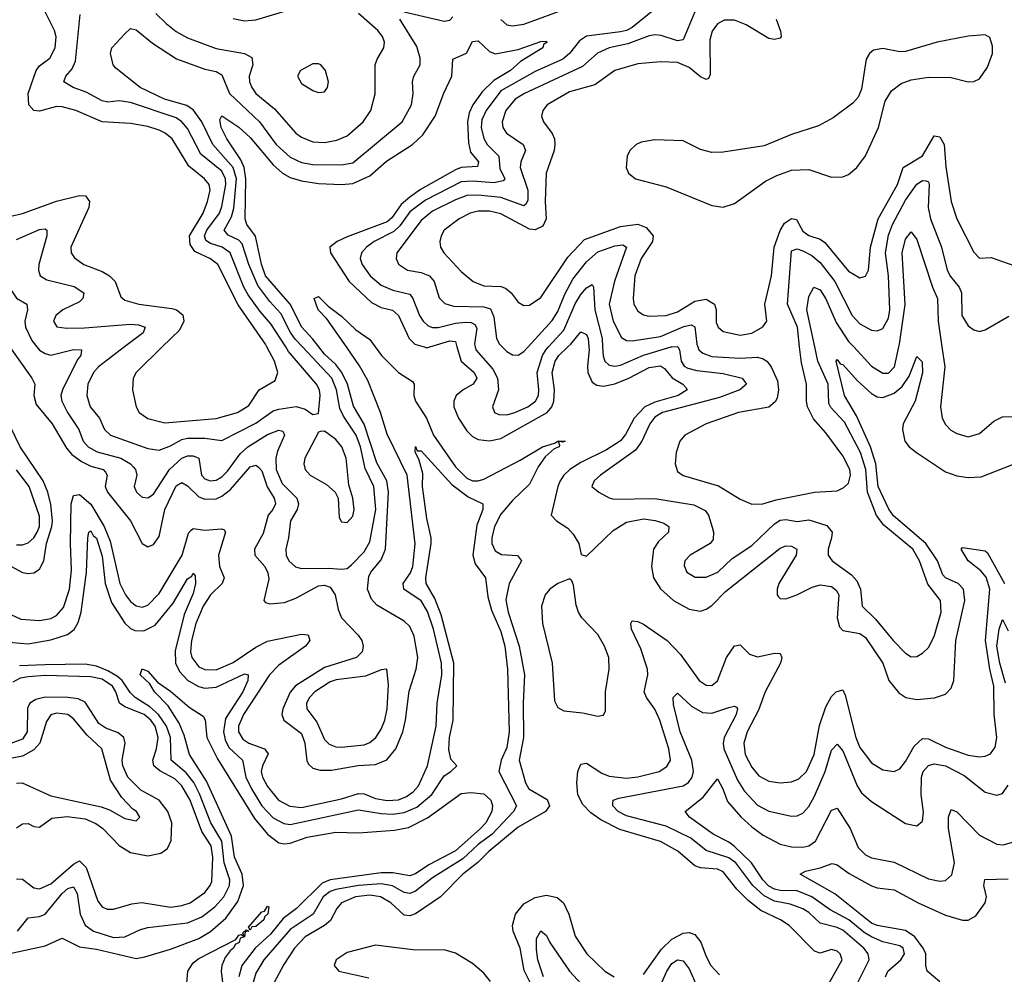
# Model space of a CAD drawing. Header units: inches. Extents: x 1694797 to 1849917, y 907313 to 1017959.
# Tile 421 of 656: x 1733901 to 1737357, y 1007799 to 1011148. Entities that reach past the tile are written whole.
import ezdxf

# ---------------------------------------------------------------- set-up
doc = ezdxf.new("R2010")
doc.units = ezdxf.units.IN
doc.header["$MEASUREMENT"] = 0
doc.layers.add('B7030', color=7, linetype='Continuous')
doc.layers.add('B7031', color=7, linetype='Continuous')

msp = doc.modelspace()

# ---------------------------------------------------------------- linework, layer by layer
at = {"layer": 'B7030', "color": 5}
for points, elevation in [([(1733870, 1009994.7), (1733942.9, 1009890), (1733953.5, 1009870), (1733950.6, 1009830), (1733958.4, 1009798.4), (1734015.1, 1009730), (1734064.4, 1009644.4), (1734083.1, 1009623.1), (1734117.6, 1009597.6), (1734150, 1009581.9), (1734193.4, 1009570), (1734201.3, 1009561.3), (1734207.5, 1009550), (1734201.1, 1009510), (1734209.1, 1009490), (1734290.1, 1009390), (1734330, 1009310.2), (1734350, 1009298.4), (1734370, 1009306.5), (1734390, 1009334.9), (1734409.9, 1009430), (1734450, 1009512.6), (1734470, 1009524.2), (1734490, 1009512.7), (1734530, 1009474.3), (1734550, 1009465.5), (1734590, 1009467.6), (1734610, 1009476.6), (1734640.3, 1009499.7), (1734710, 1009579.2), (1734730, 1009585.3), (1734738.8, 1009578.8), (1734750, 1009565), (1734768.7, 1009508.7), (1734793.3, 1009470), (1734798.2, 1009450), (1734789.3, 1009430), (1734772.3, 1009410), (1734754.8, 1009345.2), (1734725.3, 1009290), (1734726.3, 1009270), (1734760.8, 1009230), (1734772.1, 1009207.9), (1734774.8, 1009185.2), (1734757.6, 1009110), (1734763.4, 1009103.4), (1734778.4, 1009098.4), (1734830, 1009102.8), (1734870, 1009118.8), (1734950, 1009161.9), (1734970, 1009164.2), (1734990, 1009156.7), (1735007.9, 1009130), (1735018.8, 1009078.8), (1735030.5, 1009050), (1735088.8, 1008988.8), (1735101.2, 1008970), (1735106.3, 1008950), (1735102.3, 1008930), (1735083, 1008910), (1734970, 1008874.9), (1734868.8, 1008811.2), (1734850, 1008788.3), (1734824.1, 1008730), (1734821.1, 1008710), (1734828.1, 1008690), (1734890, 1008643.8), (1734901.4, 1008610), (1734908, 1008548), (1734915, 1008535), (1734930, 1008522.3), (1734955.1, 1008515.1), (1734994.9, 1008514.9), (1735088.9, 1008531.1), (1735150, 1008534.6), (1735189, 1008551), (1735220.5, 1008590), (1735244.9, 1008650), (1735254.8, 1008690), (1735267.5, 1008792.5), (1735292.4, 1008870), (1735297.8, 1008910), (1735285, 1008985), (1735270, 1009019.4), (1735250, 1009037.7), (1735153.7, 1009093.7), (1735135.2, 1009115.2), (1735122, 1009150), (1735125.7, 1009194.3), (1735133.2, 1009210), (1735170, 1009253.5), (1735184.8, 1009290), (1735195.2, 1009490), (1735189.8, 1009529.8), (1735153.9, 1009593.9), (1735110, 1009729.4), (1735071.8, 1009791.8), (1735051.5, 1009870), (1735031.3, 1009910), (1735010, 1009938.2), (1734970, 1009974.6), (1734950.8, 1010000)], 920), ([(1733870, 1009060.7), (1733904.6, 1009044.6), (1733970, 1009040.1), (1734010, 1009047.7), (1734030, 1009057.4), (1734054, 1009086), (1734075.9, 1009150), (1734082.9, 1009217.1), (1734079.2, 1009310), (1734081.7, 1009450), (1734090, 1009478.8), (1734110, 1009482.7), (1734150, 1009448), (1734197, 1009370), (1734218.3, 1009318.3), (1734252.1, 1009170), (1734271.7, 1009130), (1734290, 1009106.5), (1734310, 1009091.6), (1734330, 1009087.2), (1734350, 1009094.5), (1734390, 1009134.4), (1734471.3, 1009270), (1734493.7, 1009346.3), (1734502.4, 1009357.6), (1734510, 1009362.7), (1734550, 1009357.1), (1734610, 1009361.8), (1734618.1, 1009358.1), (1734623.2, 1009350), (1734598, 1009270), (1734602.4, 1009230), (1734618.3, 1009190), (1734611.2, 1009170), (1734570.2, 1009129.8), (1734544.8, 1009090), (1734518.7, 1009030), (1734504, 1008970), (1734500.6, 1008930), (1734504.9, 1008910), (1734530, 1008877.2), (1734550, 1008867.8), (1734590, 1008867.2), (1734650, 1008893.4), (1734730, 1008947), (1734770, 1008967.9), (1734890, 1008992.8), (1734913.4, 1008990), (1734919.5, 1008970), (1734903.5, 1008950), (1734810, 1008884), (1734777.8, 1008850), (1734686.3, 1008710), (1734668.4, 1008670), (1734669.1, 1008649.1), (1734683.8, 1008623.8), (1734704.8, 1008610), (1734759.8, 1008590), (1734772.7, 1008572.7), (1734752.5, 1008530), (1734748.5, 1008510), (1734753, 1008490), (1734770, 1008457.7), (1734808.8, 1008410), (1734848.8, 1008388.8), (1734890, 1008384.6), (1735030, 1008413.9), (1735090, 1008433.3), (1735110, 1008432.4), (1735150, 1008415.5), (1735190, 1008408), (1735230, 1008411.1), (1735257.9, 1008422.2), (1735281.2, 1008438.8), (1735300, 1008460), (1735331.7, 1008530), (1735362.9, 1008670), (1735365.9, 1008750), (1735382, 1008850), (1735381, 1008890), (1735353.5, 1009010), (1735332.3, 1009072.3), (1735309.4, 1009109.4), (1735249.5, 1009150), (1735246.2, 1009170), (1735272, 1009208), (1735280.4, 1009230), (1735288.9, 1009308.9), (1735260.8, 1009550), (1735190, 1009694.6), (1735166.9, 1009770), (1735122.8, 1009882.8), (1735093.9, 1009933.9), (1735047.9, 1010000)], 880), ([(1733961, 1010000), (1733970, 1009988.6), (1733990, 1009976.6), (1734010, 1009971.8), (1734090, 1009991.2), (1734118, 1009990), (1734114.7, 1009970), (1734103.8, 1009956.2), (1734050.5, 1009850), (1734045.3, 1009830), (1734048.3, 1009810), (1734068.5, 1009770), (1734108.5, 1009710), (1734123, 1009670), (1734140.9, 1009650), (1734172.1, 1009632.1), (1734255.3, 1009610), (1734290, 1009590), (1734299.4, 1009579.4), (1734307, 1009570), (1734311.3, 1009550), (1734303, 1009510), (1734310.2, 1009490), (1734330, 1009473.2), (1734350, 1009471), (1734370, 1009483.5), (1734426.2, 1009570), (1734470, 1009610.1), (1734490, 1009618.3), (1734510, 1009618.5), (1734529.3, 1009610), (1734539.3, 1009550), (1734550, 1009537.9), (1734568.8, 1009530), (1734590, 1009532.2), (1734610, 1009544.2), (1734630, 1009564.1), (1734674.6, 1009625.4), (1734701.9, 1009650), (1734770, 1009692.8), (1734810, 1009708.6), (1734824.7, 1009704.7), (1734830.1, 1009690), (1734805.5, 1009634.5), (1734799.8, 1009610), (1734801, 1009570), (1734821.4, 1009521.4), (1734873, 1009470), (1734879.6, 1009450), (1734874.5, 1009430), (1734851.2, 1009390), (1734844.7, 1009330), (1734834.8, 1009290), (1734835.9, 1009270), (1734845, 1009250), (1734868.6, 1009228.7), (1734890, 1009222.6), (1734984.1, 1009224.1), (1735030, 1009220.1), (1735050, 1009223.2), (1735064.8, 1009235.2), (1735110, 1009280.7), (1735130, 1009316.1), (1735150.2, 1009430), (1735143.4, 1009510), (1735113.1, 1009573.1), (1735096.3, 1009650), (1735082.2, 1009690), (1735037.1, 1009757.1), (1735023.9, 1009783.9), (1735012.1, 1009850), (1734995.9, 1009890), (1734893.4, 1010000)], 940), ([(1734268.2, 1010000), (1734176.8, 1009930), (1734159.6, 1009910), (1734139.9, 1009870), (1734136.1, 1009830), (1734148.1, 1009790), (1734180.9, 1009750), (1734198.7, 1009710), (1734219.7, 1009690), (1734350, 1009643.4), (1734390, 1009638), (1734430, 1009653.1), (1734470, 1009675.8), (1734490, 1009679.6), (1734550, 1009680.5), (1734610, 1009671.8), (1734730, 1009732.4), (1734790, 1009775.7), (1734810, 1009781.9), (1734871.2, 1009791.2), (1734902.2, 1009782.2), (1734930, 1009762.8), (1734950, 1009766.8), (1734955.8, 1009830), (1734952.8, 1009850), (1734943, 1009870), (1734844.4, 1009984.4), (1734834.3, 1010000)], 960), ([(1734401.1, 1010000), (1734310, 1009910.8), (1734298.8, 1009890), (1734296.9, 1009850), (1734309.1, 1009790), (1734319.6, 1009770), (1734350, 1009748.7), (1734410, 1009733.4), (1734590.6, 1009749.4), (1734665.1, 1009770), (1734705, 1009795), (1734741, 1009850), (1734797.3, 1009882.7), (1734806.8, 1009910), (1734795, 1009950), (1734768.4, 1010000)], 980), ([(1735148.7, 1010000), (1735170.1, 1009970), (1735230, 1009910.4), (1735279.3, 1009879.3), (1735285.7, 1009870), (1735284.1, 1009830), (1735290.3, 1009810), (1735328.2, 1009750), (1735353.6, 1009690), (1735430, 1009579.5), (1735470, 1009540.1), (1735490, 1009530.4), (1735510, 1009530.1), (1735530, 1009536.3), (1735657.4, 1009602.6), (1735735.3, 1009650), (1735777.7, 1009662.3), (1735789.6, 1009670), (1735815.5, 1009670), (1735805.8, 1009665.8), (1735790.6, 1009669.4), (1735795.8, 1009655.8), (1735793.7, 1009650), (1735777.2, 1009642.8), (1735745.4, 1009614.6), (1735720.1, 1009579.9), (1735690, 1009518.8), (1735630, 1009460.8), (1735590, 1009413.8), (1735566.8, 1009370), (1735557.4, 1009330), (1735558.1, 1009310), (1735570, 1009284.2), (1735591.8, 1009271.8), (1735648.4, 1009268.4), (1735661.9, 1009250), (1735618.6, 1009170), (1735606.9, 1009113.1), (1735615.3, 1009070), (1735654.1, 1008950), (1735672, 1008850), (1735667.4, 1008750), (1735668.8, 1008630), (1735653.6, 1008550), (1735675.8, 1008470), (1735687.7, 1008450), (1735752.5, 1008412.5), (1735760.4, 1008390), (1735746.8, 1008370), (1735650, 1008315.5), (1735546.9, 1008230), (1735508.8, 1008191.2), (1735455.7, 1008150), (1735377.6, 1008070), (1735290, 1008011.3), (1735270, 1008003.3), (1735250, 1008006.4), (1735202.9, 1008050), (1735167, 1008070), (1735130, 1008076.1), (1735078.9, 1008070), (1735030.1, 1008049.9), (1735014, 1008030), (1734992, 1007988), (1734970.4, 1007969.6), (1734903.1, 1007930), (1734865.3, 1007890), (1734827.3, 1007832.7), (1734793.3, 1007770)], 880), ([(1735320.4, 1010000), (1735330, 1009997), (1735339.7, 1010000)], 920), ([(1735435.5, 1010000), (1735450, 1009950), (1735496.3, 1009910), (1735505.2, 1009890), (1735492.5, 1009870), (1735457, 1009850), (1735433, 1009830), (1735423.9, 1009810), (1735424.8, 1009790), (1735441.3, 1009750), (1735470, 1009705.3), (1735490, 1009685.5), (1735510, 1009675.3), (1735550, 1009670.1), (1735590, 1009679.4), (1735752.3, 1009770), (1735768.5, 1009790), (1735775.1, 1009810), (1735777.3, 1009850), (1735770.2, 1009910), (1735779.9, 1009950), (1735792.7, 1009970), (1735824.9, 1010000)], 920), ([(1735499.1, 1010000), (1735501.5, 1009990), (1735561.6, 1009921.6), (1735578, 1009890), (1735580.7, 1009850), (1735560.2, 1009790), (1735566.9, 1009770), (1735582.9, 1009762.9), (1735610, 1009762.2), (1735639.1, 1009770), (1735683.7, 1009790), (1735710.9, 1009810), (1735721.1, 1009830), (1735723.1, 1009850), (1735716.8, 1009910), (1735735.7, 1009970), (1735749.1, 1009990.9), (1735757.2, 1010000)], 940), ([(1735594.5, 1010000), (1735610, 1009984.3), (1735630, 1009972.3), (1735650, 1009970.9), (1735670, 1009983.7), (1735685, 1010000)], 960), ([(1735898.8, 1010000), (1735899.9, 1009990), (1735893.1, 1009933.1), (1735895, 1009910), (1735910, 1009877), (1735926, 1009866), (1735950, 1009862.6), (1735990, 1009870.6), (1736039.3, 1009890), (1736110, 1009928.4), (1736150, 1009934.3), (1736164.4, 1009924.4), (1736191.3, 1009891.3), (1736228.7, 1009870), (1736238.3, 1009858.3), (1736244, 1009850), (1736211.8, 1009830), (1736130, 1009806.9), (1736094.7, 1009790), (1736056.9, 1009750), (1736027.6, 1009692.4), (1736009.1, 1009670.9), (1735960.8, 1009639.2), (1735870, 1009594.3), (1735832, 1009570), (1735811, 1009550), (1735798, 1009530), (1735789, 1009510), (1735766.4, 1009410), (1735784.7, 1009390), (1735824.3, 1009364.3), (1735843.3, 1009343.3), (1735862.9, 1009310), (1735871.9, 1009271.9), (1735890, 1009266), (1735984.2, 1009355.8), (1736030, 1009385.5), (1736090, 1009397.3), (1736131.4, 1009391.4), (1736161.6, 1009381.6), (1736179.7, 1009370), (1736177.5, 1009350), (1736143.1, 1009316.9), (1736125.6, 1009290), (1736118.5, 1009230), (1736125.4, 1009190), (1736150, 1009151.3), (1736195.1, 1009110), (1736250, 1009079.9), (1736290, 1009073.4), (1736310, 1009079.6), (1736330, 1009092.7), (1736378.6, 1009141.4), (1736570, 1009294.1), (1736590, 1009302.2), (1736610, 1009301.6), (1736628, 1009290), (1736625.8, 1009270), (1736565.3, 1009170), (1736559.2, 1009150), (1736559.5, 1009130), (1736563.6, 1009123.6), (1736570, 1009117.8), (1736590, 1009116.1), (1736628.7, 1009130), (1736682.3, 1009157.7), (1736710, 1009164.8), (1736750, 1009159), (1736766.7, 1009146.7), (1736775.3, 1009130), (1736770.1, 1009050), (1736777.9, 1009017.9), (1736790, 1009005.7), (1736850, 1008994.6), (1736870, 1008980.3), (1736929.7, 1008890), (1736951.2, 1008830), (1736986.2, 1008786.2), (1737010.5, 1008770.5), (1737050, 1008762.8), (1737111.2, 1008768.8), (1737150, 1008781.6), (1737170, 1008802.4), (1737179.7, 1008830), (1737186.3, 1008970), (1737217.7, 1009110), (1737212.9, 1009150), (1737194.8, 1009170), (1737150.2, 1009190.2), (1737140.5, 1009200.5), (1737121.7, 1009250), (1737081.5, 1009310), (1736968, 1009408), (1736951.2, 1009431.2), (1736913.9, 1009510), (1736905.9, 1009590), (1736886.9, 1009650), (1736837.9, 1009757.9), (1736795.6, 1009830), (1736766.8, 1009950), (1736770, 1009956.5), (1736780.7, 1009940.7), (1736790, 1009938.9), (1736841, 1009881), (1736890, 1009836.9), (1736910, 1009825.1), (1736930, 1009823.1), (1736970, 1009837.7), (1736998.3, 1009861.7), (1737022.2, 1009897.8), (1737050, 1009966.4), (1737068.1, 1009948.1), (1737070, 1009909.3), (1737043.8, 1009810), (1737002.2, 1009730), (1736998.8, 1009710), (1737007.7, 1009670), (1737022.2, 1009650), (1737048.2, 1009630), (1737150, 1009562.1), (1737190, 1009547.3), (1737230, 1009541.8), (1737275.9, 1009544.1), (1737410, 1009597.3)], 920), ([(1736211.1, 1010000), (1736216.5, 1009990), (1736222, 1009950), (1736233, 1009933), (1736245.5, 1009925.5), (1736277.1, 1009917.1), (1736370, 1009907.2), (1736437, 1009890), (1736452, 1009870), (1736428.4, 1009850), (1736357.5, 1009822.5), (1736157.1, 1009770), (1736130, 1009753.6), (1736112.5, 1009730), (1736083.9, 1009670), (1736061.9, 1009638.1), (1735938.8, 1009550), (1735916.5, 1009530), (1735909.2, 1009510), (1735934, 1009490), (1735970, 1009470.2), (1735986.2, 1009466.2), (1736130, 1009467.9), (1736266.4, 1009446.4), (1736306.6, 1009426.6), (1736318.4, 1009410), (1736331.7, 1009368.3), (1736336.4, 1009350), (1736335.2, 1009324.8), (1736324.6, 1009310), (1736254, 1009270), (1736235.8, 1009250), (1736233, 1009233), (1736242.7, 1009210), (1736271.8, 1009191.8), (1736310, 1009192.3), (1736351.6, 1009210), (1736402, 1009258), (1736470, 1009302.9), (1736550, 1009379.4), (1736570, 1009392.5), (1736590, 1009394.2), (1736630, 1009387.3), (1736670, 1009393.1), (1736733.2, 1009373.2), (1736752.1, 1009350), (1736750.6, 1009330), (1736737.9, 1009290), (1736738.2, 1009270), (1736752.8, 1009250), (1736820.1, 1009200.1), (1736839.3, 1009179.3), (1736851.9, 1009150), (1736858.3, 1009090), (1736904.7, 1009044.7), (1736966, 1008970), (1737010, 1008925.6), (1737030, 1008913), (1737050, 1008914), (1737070, 1008925.6), (1737090, 1008945.8), (1737110, 1008984.6), (1737135.4, 1009070), (1737132.6, 1009110), (1737087.8, 1009167.8), (1737059.2, 1009250), (1737036, 1009290), (1736934.3, 1009374.3), (1736908.2, 1009408.2), (1736876.7, 1009490), (1736870.5, 1009570.5), (1736851.3, 1009630), (1736795.6, 1009735.6), (1736747.5, 1009787.5), (1736741.1, 1009801.1), (1736738.3, 1009870), (1736701.9, 1009950), (1736691.2, 1010000)], 940), ([(1735946.8, 1010000), (1735948.5, 1009968.5), (1735955, 1009950), (1735970, 1009936.1), (1735990, 1009932.9), (1736010, 1009936.3), (1736090, 1009971.7), (1736187.7, 1010000)], 940), ([(1736280.6, 1010000), (1736284.4, 1009990), (1736298.1, 1009978.1), (1736330, 1009966.9), (1736430, 1009960.4), (1736490, 1009964.7), (1736510, 1009958.7), (1736523.1, 1009950), (1736538.5, 1009930), (1736560.9, 1009880.9), (1736564.6, 1009850), (1736559.4, 1009820.6), (1736552.9, 1009807.2), (1736530.7, 1009789.3), (1736423.7, 1009770), (1736310.3, 1009730), (1736235.8, 1009690), (1736218.3, 1009670), (1736205.2, 1009630), (1736200.9, 1009590), (1736210, 1009563.1), (1736228.9, 1009548.9), (1736353.2, 1009513.2), (1736430, 1009465.8), (1736470, 1009448.3), (1736509.3, 1009449.3), (1736556.3, 1009463.7), (1736690, 1009490.2), (1736770, 1009495.4), (1736793.6, 1009506.4), (1736810, 1009522.4), (1736816.9, 1009550), (1736814.2, 1009570), (1736790, 1009618.2), (1736730, 1009698.9), (1736687.4, 1009747.4), (1736666.3, 1009790), (1736661.9, 1009810), (1736662.4, 1009870), (1736644.5, 1009944.5), (1736638.3, 1010000)], 960), ([(1736828.1, 1010000), (1736890, 1009932.8), (1736930, 1009908.5), (1736950, 1009908.6), (1736971, 1009930), (1736987, 1010000)], 940), ([(1737137.5, 1010000), (1737147.7, 1009930), (1737132.3, 1009790), (1737139, 1009750), (1737150, 1009728.4), (1737168.5, 1009708.5), (1737190, 1009696), (1737230, 1009684.7), (1737270, 1009696.5), (1737320.4, 1009739.7), (1737350, 1009754.7), (1737430, 1009757.1), (1737473.5, 1009766.5), (1737486, 1009774), (1737520.1, 1009819.9), (1737570, 1009847.2), (1737598.9, 1009870), (1737611.6, 1009890), (1737621.1, 1009930), (1737622.2, 1009970), (1737616.3, 1009990), (1737608.1, 1010000)], 940), ([(1733830, 1009252), (1733910, 1009209.1), (1733930, 1009205.1), (1733950, 1009207.3), (1733970, 1009220.8), (1733984.8, 1009250), (1733995, 1009310), (1734013.5, 1009370), (1734015.7, 1009390), (1734010, 1009447.4), (1733999.8, 1009490), (1733983.6, 1009530), (1733902.4, 1009650), (1733850, 1009758.8)], 920), ([(1733850, 1008965.2), (1733930, 1008958.7), (1734010, 1008972.3), (1734068.5, 1008991.5), (1734091.4, 1009008.6), (1734106.4, 1009033.6), (1734115.9, 1009070), (1734134.9, 1009210), (1734139.9, 1009330), (1734143.9, 1009350), (1734150, 1009355.2), (1734158.5, 1009338.5), (1734170, 1009328.9), (1734190, 1009266.3), (1734201.1, 1009170), (1734223.3, 1009103.3), (1734270, 1009030.6), (1734290, 1009012.3), (1734305.3, 1009005.3), (1734336.4, 1009003.6), (1734375.6, 1009024.4), (1734439.2, 1009100.8), (1734490, 1009186), (1734504.4, 1009195.6), (1734510, 1009206.4), (1734517, 1009197), (1734517.6, 1009170), (1734510, 1009134.7), (1734478.5, 1009061.5), (1734445.8, 1008934.2), (1734447.5, 1008890), (1734461.8, 1008861.8), (1734490, 1008831.3), (1734528.4, 1008808.4), (1734550, 1008802.6), (1734590, 1008806.8), (1734690, 1008853.2), (1734702.4, 1008850), (1734700.9, 1008830), (1734683.5, 1008790), (1734623.1, 1008696.9), (1734615.5, 1008650), (1734621.9, 1008621.9), (1734634.5, 1008594.5), (1734683.1, 1008550), (1734694.2, 1008490), (1734714.2, 1008450), (1734750, 1008389.7), (1734790, 1008347.9), (1734827.3, 1008327.3), (1734850, 1008324.3), (1735090, 1008376.1), (1735170, 1008362.4), (1735210, 1008360.2), (1735250, 1008366), (1735294.8, 1008385.2), (1735347.3, 1008430), (1735390, 1008494.8), (1735414.5, 1008510), (1735434.5, 1008530), (1735413.8, 1008553.8), (1735407.2, 1008587.2), (1735408.9, 1008630), (1735422, 1008690), (1735424.8, 1008890), (1735379.6, 1009059.6), (1735357.9, 1009117.9), (1735327.4, 1009170), (1735326.4, 1009190), (1735345, 1009310), (1735344.5, 1009330), (1735330, 1009398), (1735315, 1009510), (1735315.5, 1009555.5), (1735303.3, 1009603.3), (1735288.3, 1009631.7), (1735290, 1009650.7), (1735296, 1009636), (1735310, 1009635.8), (1735417.9, 1009517.9), (1735474.3, 1009474.3), (1735525.7, 1009450), (1735526, 1009430), (1735505.2, 1009374.8), (1735491, 1009270), (1735498.9, 1009238.9), (1735535.8, 1009190), (1735543.5, 1009123.5), (1735556.7, 1009076.7), (1735590, 1009001.3), (1735603.3, 1008950), (1735613.3, 1008870), (1735618.3, 1008650), (1735610, 1008594.7), (1735590.5, 1008550), (1735582.7, 1008510), (1735644.6, 1008390), (1735634.4, 1008370), (1735559.3, 1008290), (1735510, 1008254.5), (1735456.1, 1008203.9), (1735350, 1008136.9), (1735290, 1008090.7), (1735270, 1008081.9), (1735250, 1008085.9), (1735209.4, 1008109.4), (1735170, 1008116.4), (1735090, 1008110.1), (1735010, 1008096.6), (1734990, 1008089.2), (1734965.6, 1008070), (1734930.9, 1008010), (1734850, 1007956.5), (1734757.1, 1007850), (1734730, 1007802.9), (1734719.9, 1007770)], 860), ([(1733890, 1009305.9), (1733910, 1009306.2), (1733930, 1009312.8), (1733950, 1009330.1), (1733962.4, 1009350), (1733970.7, 1009370), (1733970, 1009406), (1733933.9, 1009510), (1733890, 1009568.6)], 940), ([(1736742.7, 1007770), (1736787.6, 1007850), (1736780.3, 1007870), (1736770, 1007879.8), (1736750, 1007885.3), (1736710, 1007873.3), (1736690, 1007879.8), (1736601, 1007970), (1736571.4, 1007990), (1736502.4, 1008022.4), (1736457.3, 1008057.2), (1736417.4, 1008097.4), (1736370, 1008157.8), (1736350, 1008167.4), (1736290, 1008172.7), (1736270, 1008179.1), (1736210.4, 1008230.4), (1736150, 1008264.9), (1736006.9, 1008306.9), (1735940.6, 1008340.6), (1735905.4, 1008365.4), (1735876, 1008396), (1735859.7, 1008430), (1735855.9, 1008470), (1735859.9, 1008510), (1735870, 1008536.3), (1735890, 1008539.3), (1735944.2, 1008504.2), (1735970, 1008494.4), (1736030, 1008486.8), (1736070, 1008491.6), (1736145.1, 1008510), (1736172.2, 1008527.8), (1736184.6, 1008550), (1736179.7, 1008590), (1736147.2, 1008690), (1736130, 1008729.2), (1736101.1, 1008770), (1736093.1, 1008790), (1736105.7, 1008850), (1736104.3, 1008870), (1736081, 1008941), (1736048, 1009010), (1736045.2, 1009030), (1736050, 1009039.5), (1736070, 1009036.8), (1736090, 1009027.2), (1736173, 1008970), (1736220.6, 1008920.6), (1736285.8, 1008830), (1736310, 1008813.3), (1736330, 1008812.4), (1736350, 1008828.4), (1736381.5, 1008910), (1736410, 1008951), (1736430, 1008955.2), (1736462.3, 1008922.3), (1736490, 1008912.5), (1736550, 1008925.3), (1736570, 1008924.2), (1736576.1, 1008910), (1736571, 1008890), (1736517.5, 1008790), (1736494.1, 1008725.9), (1736454.2, 1008650), (1736442.2, 1008610), (1736446.8, 1008570), (1736470, 1008525), (1736495.6, 1008495.6), (1736530, 1008476.3), (1736570, 1008470.5), (1736610, 1008474.2), (1736634.9, 1008485.1), (1736662.2, 1008510), (1736689, 1008570), (1736708.5, 1008671.5), (1736730, 1008737.4), (1736750, 1008773.9), (1736766.1, 1008790), (1736790, 1008797.2), (1736798.6, 1008778.6), (1736835.7, 1008630), (1736850, 1008594.3), (1736890, 1008541), (1736930, 1008516.2), (1736970, 1008510.8), (1736990, 1008520.1), (1737010, 1008545.2), (1737040.6, 1008599.4), (1737070, 1008626.3), (1737090, 1008625.3), (1737150, 1008595.6), (1737230, 1008567.3), (1737270, 1008561.6), (1737290, 1008563.6), (1737308, 1008572), (1737324.3, 1008595.7), (1737329.9, 1008630.1), (1737321.5, 1008710), (1737320.2, 1008810), (1737305.3, 1008870), (1737290.3, 1008970), (1737305.3, 1009150), (1737292.5, 1009192.5), (1737274.3, 1009214.3), (1737229.6, 1009250), (1737204.7, 1009290), (1737210, 1009296.8), (1737290, 1009284.1), (1737297.6, 1009277.6), (1737357.8, 1009170)], 880), ([(1737360.5, 1008820.5), (1737340.6, 1008890), (1737330.3, 1008949.7), (1737339.1, 1009010), (1737350, 1009044.2), (1737370, 1009004.4)], 860), ([(1733893.2, 1007950), (1733930, 1007997.4), (1733970, 1008001.1), (1733990, 1008010.1), (1734050, 1008082.4), (1734070, 1008099.9), (1734090, 1008106.1), (1734102.8, 1008082.8), (1734112.4, 1008010), (1734130.9, 1007970.9), (1734159.3, 1007950), (1734230, 1007927.5), (1734269.9, 1007930.1), (1734324.2, 1007955.8), (1734350, 1007963.1), (1734490, 1007978.8), (1734539.6, 1008000.4), (1734585.1, 1008034.9), (1734616.7, 1008070), (1734637.1, 1008110), (1734637.8, 1008130), (1734618.9, 1008190), (1734610, 1008265.9), (1734571.1, 1008330), (1734532.1, 1008432.1), (1734511.6, 1008471.6), (1734485.4, 1008505.4), (1734432.5, 1008550), (1734430.2, 1008630), (1734416.3, 1008670), (1734388.4, 1008710), (1734357.5, 1008737.5), (1734305.8, 1008770), (1734288.1, 1008788.1), (1734260.1, 1008830), (1734243.9, 1008843.9), (1734210, 1008864), (1734170, 1008880.3), (1734130, 1008886.7), (1733990, 1008884.1), (1733899.4, 1008880.6)], 860), ([(1733850, 1007867.9), (1733990, 1007899), (1734050, 1007926), (1734110, 1007894.9), (1734170, 1007886.6), (1734310, 1007854.6), (1734340.4, 1007859.6), (1734430, 1007887.3), (1734530, 1007924.3), (1734570.6, 1007949.4), (1734624, 1007996), (1734666.4, 1008053.6), (1734686.6, 1008110), (1734682.1, 1008150), (1734655.2, 1008210), (1734643.9, 1008283.9), (1734556.2, 1008476.2), (1734497.1, 1008570), (1734477.9, 1008637.9), (1734460, 1008680), (1734421.3, 1008741.3), (1734374, 1008790), (1734357.4, 1008817.4), (1734323.9, 1008850), (1734330.2, 1008870.2), (1734350, 1008862.4), (1734383.8, 1008823.8), (1734430, 1008792.6), (1734496, 1008736), (1734544.7, 1008704.7), (1734551.1, 1008691.1), (1734557.7, 1008630), (1734594.4, 1008554.4), (1734725.3, 1008345.3), (1734770, 1008290.5), (1734810, 1008260.3), (1734830, 1008256.7), (1734850, 1008259.4), (1734910, 1008279.7), (1735010, 1008297.5), (1735090, 1008294.9), (1735215.8, 1008304.2), (1735265.7, 1008314.3), (1735332.4, 1008347.6), (1735450, 1008432.8), (1735483.8, 1008436.2), (1735530, 1008432.1), (1735554, 1008410), (1735560.4, 1008390), (1735557.7, 1008370), (1735537, 1008330), (1735517.9, 1008310), (1735430, 1008231.9), (1735337, 1008183), (1735290, 1008150.8), (1735270, 1008143.9), (1735210, 1008154.9), (1735170, 1008154.4), (1734990, 1008130.4), (1734961.8, 1008118.2), (1734872.4, 1008030), (1734825.7, 1007994.3), (1734780.5, 1007939.5), (1734726.9, 1007890), (1734680.8, 1007830), (1734670.3, 1007790)], 840), ([(1733890, 1008133.3), (1733910, 1008132.3), (1733950, 1008102.4), (1733970, 1008098.2), (1734010, 1008116), (1734090, 1008185.2), (1734110, 1008197), (1734133.7, 1008173.7), (1734175, 1008055), (1734190, 1008035.8), (1734207.7, 1008027.7), (1734230, 1008027.5), (1734294.3, 1008045.7), (1734329.5, 1008050.5), (1734430, 1008034.8), (1734470, 1008040.4), (1734498.5, 1008050), (1734550, 1008086.3), (1734569.5, 1008110), (1734575.3, 1008124.7), (1734578.3, 1008210), (1734572.9, 1008250), (1734539.7, 1008299.7), (1734498.8, 1008410), (1734470, 1008459.6), (1734445.1, 1008485.1), (1734392.6, 1008512.6), (1734371.4, 1008530), (1734367.9, 1008550), (1734381.3, 1008590), (1734386.2, 1008630), (1734375.7, 1008670), (1734361.3, 1008690), (1734337.4, 1008710), (1734270, 1008736.9), (1734250.7, 1008750), (1734238.2, 1008790), (1734226.1, 1008810), (1734190, 1008833.8), (1734150, 1008842.2), (1733990, 1008847.2), (1733930, 1008842.7), (1733902.5, 1008837.5), (1733876.4, 1008823.6)], 880), ([(1736842.8, 1007770), (1736882, 1007850), (1736879.3, 1007870), (1736864, 1007890), (1736790, 1007953.7), (1736770, 1007963.3), (1736710, 1007978.7), (1736670, 1008015.7), (1736650, 1008028.1), (1736605.3, 1008045.3), (1736550, 1008055.9), (1736513.5, 1008073.5), (1736474.4, 1008110), (1736414.4, 1008190), (1736390, 1008207.8), (1736310, 1008232.7), (1736256.2, 1008276.2), (1736170, 1008318.8), (1736030, 1008354.3), (1736001.2, 1008370), (1735982, 1008390), (1735982, 1008398), (1735984, 1008410), (1736003.3, 1008416.7), (1736230, 1008459.7), (1736248.7, 1008471.3), (1736261.4, 1008490), (1736266.2, 1008510), (1736260.2, 1008550), (1736219.4, 1008650), (1736195, 1008745), (1736194, 1008770), (1736210, 1008784.9), (1736259.2, 1008739.2), (1736297.1, 1008717.2), (1736330, 1008714.6), (1736390, 1008734.5), (1736410, 1008739.1), (1736416.2, 1008736.2), (1736420.2, 1008730), (1736415.3, 1008710), (1736373.3, 1008630), (1736369.4, 1008610), (1736371.8, 1008590), (1736420.4, 1008480.4), (1736443, 1008443), (1736490, 1008391.7), (1736530, 1008370.7), (1736610, 1008353.1), (1736630, 1008354.6), (1736650, 1008364.6), (1736670, 1008387.7), (1736690, 1008423.8), (1736727.9, 1008510), (1736750, 1008584.9), (1736770, 1008606.5), (1736790, 1008583.2), (1736840.6, 1008460.6), (1736855.9, 1008435.9), (1736890, 1008405.6), (1737010, 1008327.3), (1737050, 1008319.6), (1737070, 1008336.3), (1737072.8, 1008367.2), (1737064.8, 1008430), (1737065.9, 1008490), (1737071.7, 1008510), (1737090, 1008531.4), (1737110, 1008536.9), (1737150, 1008530.4), (1737216.2, 1008496.2), (1737290, 1008438.3), (1737330, 1008427.8), (1737350, 1008433.2), (1737370, 1008462.4)], 860), ([(1733890, 1008312.4), (1733910, 1008326.9), (1733930, 1008327.8), (1733950, 1008317.6), (1733970, 1008315.3), (1734013.5, 1008346.5), (1734067.6, 1008352.4), (1734130, 1008344), (1734168.3, 1008328.3), (1734192.5, 1008310), (1734250, 1008250.1), (1734290, 1008225.6), (1734350, 1008214.6), (1734396.5, 1008223.5), (1734419.5, 1008240.5), (1734431.9, 1008268.1), (1734434.4, 1008330), (1734421, 1008370), (1734390.1, 1008410.1), (1734325.3, 1008445.3), (1734279.8, 1008490), (1734262.1, 1008530), (1734260.9, 1008550), (1734271.3, 1008610), (1734266.1, 1008630), (1734246.2, 1008646.2), (1734202.9, 1008662.9), (1734178.9, 1008678.9), (1734130, 1008753.9), (1734105.5, 1008765.5), (1734070, 1008770), (1733990, 1008770.6), (1733956.8, 1008763.2), (1733936.6, 1008750), (1733927.8, 1008732.2), (1733926.6, 1008650), (1733910, 1008623.4), (1733870, 1008609)], 920), ([(1733890, 1008468.9), (1733909, 1008471), (1734010, 1008424.4), (1734186.6, 1008386.6), (1734215.6, 1008375.6), (1734270, 1008345.2), (1734310, 1008337.1), (1734322.9, 1008350), (1734310.9, 1008370), (1734298, 1008378), (1734259.1, 1008419.1), (1734219.6, 1008479.6), (1734189.4, 1008590), (1734137.8, 1008637.8), (1734090, 1008694.7), (1734070, 1008710.3), (1734030, 1008715.6), (1734010, 1008709), (1733994.2, 1008685.8), (1733970.8, 1008609.2), (1733950, 1008585.8), (1733910, 1008563.7), (1733850, 1008552.9)], 940), ([(1736939.6, 1007790), (1736948.4, 1007810), (1736993.4, 1007850), (1737006.4, 1007870), (1737001.1, 1007890), (1736990, 1007898.1), (1736930, 1007912.6), (1736890, 1007929.7), (1736865, 1007945), (1736810.4, 1007990.4), (1736745.4, 1008025.4), (1736681.2, 1008070), (1736630, 1008091.9), (1736570, 1008093.1), (1736550, 1008097.3), (1736530, 1008108.2), (1736508.8, 1008130), (1736469.2, 1008190), (1736410, 1008247.4), (1736390, 1008262.6), (1736334.4, 1008290), (1736251.6, 1008350), (1736236, 1008370), (1736300.2, 1008419.8), (1736350, 1008484.4), (1736368.6, 1008450), (1736385.2, 1008405.2), (1736431.7, 1008351.7), (1736470, 1008315.6), (1736510, 1008287.3), (1736570, 1008254.9), (1736610, 1008246.3), (1736650, 1008245.2), (1736670.8, 1008250), (1736694.2, 1008265.8), (1736750, 1008374.7), (1736770, 1008382), (1736815.4, 1008310), (1736844.1, 1008244.1), (1736870, 1008217.6), (1736890, 1008207.5), (1736970, 1008191.8), (1737090, 1008133.6), (1737130, 1008125), (1737150, 1008127.6), (1737172.8, 1008147.2), (1737181.3, 1008190), (1737160.3, 1008310), (1737160.2, 1008350), (1737170, 1008376.5), (1737190, 1008369), (1737270, 1008286.9), (1737330, 1008255.3), (1737352.9, 1008252.9), (1737390, 1008263.7)], 840), ([(1737130, 1007772.8), (1737085.4, 1007810), (1737080.7, 1007830), (1737081.4, 1007870), (1737072.4, 1007890), (1737042.2, 1007930), (1737010, 1007951.9), (1736910, 1007969.5), (1736890, 1007978.4), (1736761.6, 1008081.6), (1736640.5, 1008150), (1736659.3, 1008160.7), (1736710, 1008172), (1736752.1, 1008187.9), (1736770, 1008183), (1736812.3, 1008152.2), (1736890, 1008109.1), (1736910, 1008102.4), (1736970, 1008095.4), (1737054.5, 1008050), (1737150, 1008006.2), (1737210, 1007988.9), (1737230, 1007988.8), (1737256.7, 1008003.3), (1737289.9, 1008050), (1737294.7, 1008070), (1737284.9, 1008110), (1737288.6, 1008131.4), (1737370, 1008134)], 820), ([(1735692.3, 1007770), (1735671.9, 1007811.9), (1735657.3, 1007890), (1735632.9, 1007950), (1735629.9, 1007970), (1735640.4, 1008010), (1735670, 1008045.4), (1735710, 1008068.7), (1735750, 1008076.5), (1735787.7, 1008067.7), (1735809.1, 1008049.1), (1735828.2, 1008010), (1735850, 1007932.8), (1735891, 1007870), (1735954.3, 1007810), (1735986.9, 1007790)], 880), ([(1734485.9, 1007754.1), (1734491.1, 1007810), (1734510, 1007838.9), (1734530, 1007853.6), (1734659, 1007921), (1734670, 1007935.8), (1734678, 1007938), (1734688.7, 1007931.3), (1734683.7, 1007943.7), (1734695.2, 1007955.2), (1734704.7, 1007950), (1734692.5, 1007947.5), (1734690.1, 1007930), (1734674.8, 1007925.2), (1734670.8, 1007910), (1734656.9, 1007903.1), (1734651.4, 1007890), (1734639.2, 1007880.8), (1734622.1, 1007857.9), (1734610.6, 1007830), (1734607.7, 1007810), (1734614.7, 1007750)], 820), ([(1735738.7, 1007790), (1735719.4, 1007850), (1735714.2, 1007885.8), (1735715.1, 1007924.9), (1735730, 1007951.4), (1735750, 1007934.6), (1735761.7, 1007910), (1735830.5, 1007810), (1735885.9, 1007750)], 860), ([(1736090, 1007797.8), (1736152.9, 1007887.1), (1736190, 1007921.9), (1736230, 1007943.4), (1736250, 1007945.6), (1736270, 1007938.8), (1736291.6, 1007911.6), (1736310, 1007860.8), (1736326.8, 1007830), (1736356.4, 1007796.4)], 880), ([(1735553.1, 1007773.1), (1735530, 1007802.4), (1735490, 1007836.5), (1735430, 1007873.4), (1735390, 1007884.4), (1735290, 1007883.4), (1735150, 1007901.2), (1735050, 1007875.4), (1735011.1, 1007850), (1735004.8, 1007830), (1735020.9, 1007810), (1735126.1, 1007786.1)], 920), ([(1736154.4, 1007770), (1736172, 1007810), (1736190, 1007837.1), (1736210, 1007849.6), (1736230, 1007845.8), (1736250, 1007817.7), (1736277.1, 1007757.1)], 860)]:
    msp.add_lwpolyline(points, dxfattribs=dict(at, elevation=elevation))
for points, elevation in [([(1734970, 1009705.1), (1734956.4, 1009703.6), (1734950, 1009700.9), (1734901.1, 1009610), (1734897.8, 1009590), (1734902.6, 1009570), (1734920.3, 1009550), (1734977.2, 1009517.2), (1735007.4, 1009490), (1735018, 1009470), (1735021.8, 1009401.8), (1735030, 1009386.4), (1735050, 1009383.7), (1735070, 1009406), (1735074.2, 1009430), (1735070, 1009469), (1735055.9, 1009515.9), (1735047, 1009610), (1735030.9, 1009650), (1735010, 1009674.8)], 960), ([(1735830, 1009186.3), (1735790, 1009169.8), (1735761.8, 1009150), (1735744.6, 1009130), (1735732.1, 1009090), (1735735.6, 1009030), (1735769.2, 1008890), (1735778.2, 1008758.2), (1735790, 1008735.5), (1735810, 1008723.8), (1735876.6, 1008716.6), (1735930, 1008704.6), (1735950, 1008707.8), (1735956.5, 1008723.6), (1735956.5, 1008790), (1735969.9, 1008870), (1735968, 1008910), (1735953.3, 1008950), (1735930, 1008991.6), (1735874.3, 1009050), (1735861.7, 1009070), (1735854, 1009094), (1735844, 1009164), (1735838.9, 1009178.9)], 920), ([(1735189.4, 1008869.4), (1735170, 1008866.9), (1735114.7, 1008845.3), (1735011.5, 1008831.5), (1734990, 1008824.5), (1734936.4, 1008790), (1734917.9, 1008770), (1734907.6, 1008750), (1734908.5, 1008730), (1734943.4, 1008683.4), (1734970, 1008623.2), (1734986.4, 1008606.4), (1735010, 1008596.9), (1735030, 1008595.7), (1735110, 1008604.5), (1735130, 1008612.6), (1735150.5, 1008630), (1735170, 1008659.2), (1735182.5, 1008690), (1735190.3, 1008730), (1735194.8, 1008814.8)], 940), ([(1734710, 1007954), (1734703.9, 1007963.9), (1734750, 1008017.6), (1734759.7, 1008020.3), (1734770, 1008037.3), (1734775.5, 1008035.5), (1734771.2, 1008011.2), (1734760.1, 1007999.9), (1734758, 1007990), (1734730, 1007966), (1734714.9, 1007965.1)], 820)]:
    msp.add_lwpolyline(points, close=True, dxfattribs=dict(at, elevation=elevation))
at = {"layer": 'B7031', "color": 5}
for points, elevation in [([(1735589.7, 1011149.7), (1735610.1, 1011130.1), (1735630, 1011127.4), (1735670, 1011133.2), (1735830, 1011191.5)], 940), ([(1734768.4, 1010000), (1734763, 1010010), (1734667.6, 1010147.6), (1734595.6, 1010290), (1734570, 1010309.1), (1734515.1, 1010335.1), (1734499.2, 1010359.2), (1734496.8, 1010390), (1734544.2, 1010470), (1734560.3, 1010510), (1734568.7, 1010550), (1734565.5, 1010570), (1734549.6, 1010589.6), (1734494, 1010634), (1734435.4, 1010730), (1734411.8, 1010750), (1734390, 1010760.7), (1734350, 1010773.4), (1734290, 1010784.4), (1734190, 1010789.5), (1734097.6, 1010830), (1734050, 1010842.5), (1734030, 1010843.3), (1733970, 1010827.1), (1733950, 1010829.5), (1733932.3, 1010850), (1733930.7, 1010890), (1733958.3, 1010970), (1733970, 1010986.7), (1734006.4, 1011013.6), (1734025.7, 1011050), (1734028.4, 1011088.4), (1734022.5, 1011110), (1733983.2, 1011190)], 980), ([(1734834.3, 1010000), (1734781.7, 1010081.7), (1734744.4, 1010124.4), (1734703, 1010183), (1734687.7, 1010210), (1734639.4, 1010330), (1734611.6, 1010350), (1734570, 1010362.7), (1734553.8, 1010373.8), (1734549.4, 1010390), (1734558, 1010410), (1734601.5, 1010470), (1734610, 1010493.2), (1734624.5, 1010570), (1734622.9, 1010590), (1734610, 1010617.1), (1734536.7, 1010676.7), (1734490, 1010766.7), (1734470, 1010789.9), (1734450, 1010803.7), (1734290, 1010857.9), (1734250, 1010863.5), (1734210, 1010859.5), (1734190, 1010863.5), (1734133.9, 1010893.9), (1734088.4, 1010910), (1734056.1, 1010930), (1734062.2, 1010950), (1734084.4, 1010975.6), (1734096.9, 1011003.1), (1734112.9, 1011167.1)], 960), ([(1734378.1, 1011170), (1734415, 1011135), (1734450, 1011107.3), (1734490, 1011085.1), (1734590, 1011047.8), (1734689.3, 1011029.3), (1734715.4, 1011015.4), (1734718.7, 1010990), (1734705.8, 1010950), (1734706.8, 1010930), (1734715.6, 1010910), (1734730, 1010889.6), (1734795.1, 1010835.1), (1734870, 1010750.8), (1734890, 1010735.9), (1734930, 1010719.6), (1734970, 1010717.7), (1735013.9, 1010726.1), (1735050, 1010741.5), (1735106.8, 1010790), (1735133.6, 1010830), (1735148.4, 1010888.4), (1735148.4, 1010990), (1735155, 1011010), (1735179.3, 1011050), (1735181.5, 1011070), (1735173.6, 1011090), (1735157.3, 1011110), (1735089.7, 1011169.7)], 960), ([(1734650, 1011153.2), (1734690, 1011145), (1734730, 1011147.6), (1734869.4, 1011190)], 980), ([(1736130, 1011185.9), (1736050, 1011121), (1736030, 1011110.3), (1736010, 1011106), (1735889.6, 1011090.4), (1735865.9, 1011074.1), (1735831, 1011030), (1735807.3, 1011010), (1735710, 1010967.1), (1735590, 1010898.7), (1735537.6, 1010830), (1735523.2, 1010796.8), (1735520.7, 1010770), (1735530, 1010732), (1735541.3, 1010710), (1735582, 1010670), (1735585.8, 1010625.8), (1735603.2, 1010590), (1735597.4, 1010582.6), (1735564.5, 1010575.5), (1735490, 1010582), (1735450, 1010579.4), (1735324.8, 1010515.2), (1735270, 1010474.1), (1735234.7, 1010425.3), (1735214.4, 1010405.6), (1735144.6, 1010370), (1735118, 1010350), (1735100.1, 1010330), (1735095.6, 1010310), (1735102.2, 1010290), (1735131.2, 1010250), (1735170, 1010217.2), (1735210, 1010198.8), (1735270, 1010185.1), (1735280.1, 1010170), (1735303.6, 1010110), (1735316.6, 1010090), (1735334.3, 1010074.3), (1735350, 1010068.5), (1735370, 1010068.4), (1735430, 1010083.4), (1735466.7, 1010086.7), (1735485.4, 1010085.4), (1735498.5, 1010078.5), (1735505.6, 1010065.6), (1735496.7, 1010010), (1735499.1, 1010000)], 940), ([(1736276.1, 1011190), (1736230, 1011077.4), (1736210, 1011073.9), (1736152.7, 1011092.7), (1736130, 1011094.9), (1736110, 1011091.9), (1736035.7, 1011064.3), (1735970, 1011049.2), (1735928.8, 1011031.2), (1735875.8, 1010984.2), (1735672.1, 1010890), (1735639.6, 1010870), (1735606.7, 1010830), (1735594.2, 1010790), (1735597, 1010770), (1735608.9, 1010750), (1735668.3, 1010710), (1735676.1, 1010690), (1735659.4, 1010650), (1735657.2, 1010630), (1735684.7, 1010550), (1735684.5, 1010515.5), (1735678.1, 1010501.9), (1735670, 1010495.4), (1735590, 1010524.4), (1735510, 1010532.8), (1735470, 1010531.8), (1735430, 1010516.5), (1735350, 1010476.7), (1735310, 1010443.5), (1735224.1, 1010330), (1735221.6, 1010310), (1735230.1, 1010290.1), (1735261.7, 1010270), (1735310, 1010261.7), (1735339.2, 1010250), (1735354.9, 1010230), (1735372.7, 1010172.7), (1735392.7, 1010152.7), (1735423.8, 1010143.8), (1735530, 1010141.3), (1735553.6, 1010133.6), (1735565.3, 1010105.3), (1735574, 1010030), (1735584.7, 1010010), (1735594.5, 1010000)], 960), ([(1735250, 1011175.6), (1735390, 1011142.8), (1735410, 1011146.8), (1735421.3, 1011158.7)], 940), ([(1734893.4, 1010000), (1734867.7, 1010027.7), (1734850.8, 1010050.8), (1734817.5, 1010117.5), (1734779.2, 1010159.2), (1734736.2, 1010216.2), (1734704.5, 1010290), (1734682, 1010362), (1734670, 1010374.7), (1734632.2, 1010392.2), (1734618.1, 1010410), (1734643.6, 1010456.4), (1734652.4, 1010487.6), (1734661.2, 1010590), (1734650, 1010629.5), (1734578.5, 1010710), (1734540.1, 1010790), (1734511.1, 1010831.1), (1734487.4, 1010847.4), (1734409.4, 1010869.4), (1734323, 1010910), (1734238.2, 1010978.2), (1734228.8, 1010990), (1734219.8, 1011030), (1734224.2, 1011050), (1734270, 1011099), (1734290, 1011117.1), (1734310, 1011112.6), (1734366.6, 1011066.6), (1734450.6, 1011010.6), (1734550, 1010974.3), (1734590, 1010966.9), (1734610, 1010955), (1734636.5, 1010890), (1734742.4, 1010790), (1734801.1, 1010710), (1734850, 1010666.4), (1734890, 1010647.9), (1734930, 1010640.2), (1735030, 1010639), (1735070, 1010646.1), (1735243.4, 1010790), (1735275.4, 1010850), (1735282.2, 1010890), (1735279.5, 1010930), (1735284.2, 1010950), (1735306.6, 1010990), (1735306.8, 1011013.2), (1735294.7, 1011054.7), (1735234.5, 1011150)], 940), ([(1736556.1, 1011150), (1736571.6, 1011108.4), (1736574, 1011090), (1736570, 1011083.9), (1736550, 1011078.9), (1736530, 1011082.7), (1736450, 1011130.4), (1736410, 1011147.2), (1736373.3, 1011146.6), (1736350, 1011134.3), (1736331.4, 1011108.6), (1736322.6, 1011077.4), (1736324.4, 1010955.6), (1736318.1, 1010941.9), (1736310, 1010938.6), (1736290, 1010947.9), (1736250, 1010980.6), (1736210, 1010997.7), (1736150, 1011001.1), (1736070, 1010993.2), (1735990, 1010970.4), (1735919.9, 1010920.1), (1735830, 1010895.8), (1735752, 1010850), (1735737.1, 1010830), (1735732.1, 1010810), (1735739.7, 1010790), (1735769.2, 1010749.2), (1735777.3, 1010730), (1735779.4, 1010710), (1735776.8, 1010690), (1735748.7, 1010610), (1735745.1, 1010510), (1735748.7, 1010450), (1735736.4, 1010423.6), (1735710, 1010410.6), (1735690, 1010412.9), (1735590, 1010467.6), (1735550, 1010476.6), (1735510, 1010476.4), (1735482, 1010470), (1735442.9, 1010450), (1735391.1, 1010410), (1735380.2, 1010390), (1735375.6, 1010370), (1735378.2, 1010350), (1735389.2, 1010330), (1735450, 1010265.4), (1735492.7, 1010230), (1735530, 1010214.4), (1735590, 1010211.9), (1735606.1, 1010206.1), (1735626.3, 1010190), (1735650, 1010156.9), (1735670, 1010145.6), (1735690, 1010146.8), (1735730, 1010173.2), (1735824.8, 1010315.2), (1735882.6, 1010377.4), (1736010, 1010422.9), (1736070.8, 1010430.8), (1736099.1, 1010419.1), (1736124.2, 1010390), (1736121.8, 1010370), (1736082.4, 1010310), (1736060.3, 1010250), (1736054.1, 1010170), (1736056.8, 1010150), (1736070, 1010125.8), (1736090, 1010112.4), (1736108.3, 1010108.3), (1736170, 1010110.1), (1736210, 1010123.8), (1736270, 1010160.2), (1736310, 1010167.7), (1736339.4, 1010150), (1736345.1, 1010130), (1736345.5, 1010085.5), (1736352, 1010070), (1736370, 1010054.2), (1736430, 1010041.6), (1736470, 1010048.6), (1736508.9, 1010071.1), (1736523.1, 1010090), (1736516.1, 1010150), (1736539.2, 1010250), (1736548.6, 1010350), (1736570, 1010408.2), (1736585.4, 1010434.6), (1736610, 1010450.8), (1736627.6, 1010447.6), (1736650, 1010406.7), (1736670, 1010391.5), (1736710, 1010377.8), (1736726.6, 1010366.6), (1736810, 1010266.3), (1736850, 1010243.2), (1736870, 1010248.2), (1736880.2, 1010270), (1736886.8, 1010350), (1736914.4, 1010450), (1736982.3, 1010570), (1737002.2, 1010630), (1737069.7, 1010670.3), (1737110, 1010741.2), (1737130, 1010737.6), (1737145.8, 1010710), (1737151.9, 1010631.9), (1737169.6, 1010510), (1737190.1, 1010450), (1737250, 1010332.4), (1737270, 1010312), (1737310, 1010313.8), (1737390, 1010286.2)], 980), ([(1734950.8, 1010000), (1734930, 1010027.6), (1734890.8, 1010070), (1734849.8, 1010149.8), (1734763.8, 1010250), (1734749.1, 1010290.9), (1734728.9, 1010388.9), (1734697.4, 1010430), (1734691.8, 1010450), (1734694.9, 1010590), (1734688.1, 1010630), (1734676.5, 1010656.5), (1734627.4, 1010730), (1734607.8, 1010770), (1734603.4, 1010796.6), (1734610, 1010811), (1734670, 1010771.8), (1734710, 1010734.8), (1734790, 1010638.8), (1734823.1, 1010610), (1734850, 1010594.6), (1734890, 1010582.6), (1734950, 1010573.7), (1735030.1, 1010570.1), (1735070, 1010573.3), (1735130, 1010601), (1735188.5, 1010651.5), (1735279.9, 1010710), (1735315.1, 1010744.9), (1735358.5, 1010810), (1735389.2, 1010890.8), (1735417.6, 1010950), (1735421.1, 1011010), (1735469.2, 1011030.8), (1735490, 1011072.2), (1735510, 1011074), (1735550, 1011036.6), (1735570, 1011028.7), (1735650, 1011043.9), (1735730, 1011071.5), (1735750, 1011073.1), (1735751, 1011069), (1735738.8, 1011061.2), (1735736.9, 1011050), (1735658.1, 1011001.9), (1735623.8, 1010970), (1735564.5, 1010935.5), (1735524.4, 1010895.6), (1735490.6, 1010849.4), (1735478.3, 1010821.7), (1735472.7, 1010790), (1735475.9, 1010715.9), (1735483.2, 1010683.2), (1735511, 1010650), (1735507.1, 1010632.9), (1735450, 1010629.5), (1735430, 1010621.2), (1735307.5, 1010552.5), (1735270, 1010525.9), (1735239.9, 1010500.1), (1735206.5, 1010453.5), (1735190, 1010438.8), (1735050, 1010386.1), (1735014.5, 1010370), (1734989.6, 1010350), (1734991.5, 1010330), (1735056.9, 1010230), (1735135.9, 1010155.9), (1735170, 1010139.1), (1735208.7, 1010128.7), (1735220.3, 1010120.3), (1735230, 1010110), (1735267.2, 1010030), (1735287.9, 1010010), (1735320.4, 1010000)], 920), ([(1736638.3, 1010000), (1736630.6, 1010069.4), (1736595.4, 1010150), (1736610, 1010337.2), (1736630, 1010344.1), (1736650, 1010337.2), (1736681.4, 1010321.4), (1736710, 1010296.5), (1736761.8, 1010230), (1736822.3, 1010110), (1736850, 1010081.5), (1736890, 1010059.5), (1736910, 1010056.4), (1736930, 1010065.1), (1736950, 1010100.8), (1736955.3, 1010130), (1736950.5, 1010250), (1736939.1, 1010330), (1736950, 1010392.2), (1736963.9, 1010430), (1737010, 1010515.1), (1737050, 1010571.8), (1737070, 1010584.6), (1737082.9, 1010582.9), (1737090, 1010579.6), (1737093.1, 1010570), (1737089.7, 1010490), (1737097.2, 1010450), (1737135.8, 1010350), (1737155.8, 1010270), (1737167.7, 1010247.7), (1737198.1, 1010210), (1737206.8, 1010190), (1737207.7, 1010110), (1737230, 1010074.7), (1737250, 1010060.2), (1737270, 1010054.9), (1737290, 1010059.6), (1737372.1, 1010107.9)], 960), ([(1733870, 1010459.5), (1733910, 1010468), (1734030, 1010511.4), (1734110, 1010531.5), (1734131.3, 1010530), (1734146.1, 1010510), (1734143.3, 1010490), (1734080.5, 1010350), (1734081.7, 1010330), (1734092.8, 1010312.8), (1734125.5, 1010290), (1734190, 1010265.1), (1734215.7, 1010250), (1734235.6, 1010230), (1734256.1, 1010176.1), (1734270, 1010164), (1734319.1, 1010150), (1734434.6, 1010134.6), (1734451.1, 1010130), (1734473.3, 1010113.3), (1734476.9, 1010090), (1734461.2, 1010058.8), (1734401.1, 1010000)], 980), ([(1733890, 1010377.4), (1733970, 1010412.8), (1733990, 1010414.3), (1733996.2, 1010410), (1733995.5, 1010390), (1733967.5, 1010290), (1733966.5, 1010270), (1733972.8, 1010250), (1733995.6, 1010235.6), (1734092.3, 1010212.3), (1734125.2, 1010190), (1734122.5, 1010170), (1734110, 1010158), (1734051.5, 1010130), (1734027.3, 1010110), (1734019.1, 1010090), (1734031.2, 1010071.2), (1734066.3, 1010066.3), (1734127.6, 1010067.6), (1734290, 1010080.2), (1734318, 1010078), (1734340.7, 1010070), (1734333.6, 1010050), (1734268.2, 1010000)], 960), ([(1736987, 1010000), (1736989.3, 1010010), (1737008.7, 1010148.7), (1736998.5, 1010330), (1737010, 1010378.9), (1737030, 1010404), (1737050, 1010377.4), (1737104.3, 1010210), (1737122.3, 1010170), (1737124.4, 1010090), (1737137.5, 1010000)], 940), ([(1733750.9, 1010000), (1733728.9, 1010050), (1733725.1, 1010070), (1733725.9, 1010110), (1733738.2, 1010170), (1733734.4, 1010210), (1733715.8, 1010255.8), (1733650.5, 1010350), (1733640.9, 1010370), (1733641.3, 1010378.7), (1733650, 1010385.5), (1733690, 1010369.5), (1733736.2, 1010336.2), (1733790, 1010305.5), (1733856.5, 1010290), (1733854.9, 1010250), (1733863.3, 1010210), (1733890, 1010171.5), (1733926.2, 1010150), (1733927.7, 1010130), (1733918.6, 1010090), (1733921.1, 1010070), (1733942.9, 1010022.9), (1733961, 1010000)], 940), ([(1735685, 1010000), (1735770, 1010092.6), (1735790, 1010125), (1735814.3, 1010185.7), (1735842.4, 1010237.6), (1735890, 1010299.2), (1735930, 1010333.6), (1735990, 1010354.8), (1736018.1, 1010358.1), (1736030.6, 1010350), (1735988.9, 1010231.1), (1735969.2, 1010150), (1735984, 1010090), (1736012.9, 1010032.9), (1736030, 1010022.7), (1736050, 1010021.7), (1736150, 1010036.4), (1736231.5, 1010071.5), (1736257.8, 1010077.8), (1736270.7, 1010070.7), (1736276.9, 1010010), (1736280.6, 1010000)], 960), ([(1735757.2, 1010000), (1735810, 1010059.2), (1735850, 1010151.6), (1735870, 1010183.8), (1735890, 1010207.4), (1735910, 1010219.1), (1735915.1, 1010210), (1735919.4, 1010130), (1735945.3, 1010030), (1735946.8, 1010000)], 940), ([(1736691.2, 1010000), (1736663.4, 1010130), (1736670, 1010177.4), (1736687.8, 1010210), (1736710, 1010200.9), (1736730, 1010168.4), (1736766.1, 1010086.1), (1736810, 1010019.6), (1736828.1, 1010000)], 940), ([(1735047.9, 1010000), (1734979.1, 1010099.1), (1734947.8, 1010130), (1734934.3, 1010170), (1734950, 1010177.3), (1734982.9, 1010142.9), (1735030, 1010108.1), (1735080.4, 1010060.4), (1735130, 1010026.4), (1735148.7, 1010000)], 880), ([(1735824.9, 1010000), (1735835.7, 1010010), (1735870, 1010053), (1735890, 1010044), (1735895.6, 1010030), (1735898.8, 1010000)], 920), ([(1735339.7, 1010000), (1735410, 1010021.5), (1735430, 1010018.8), (1735435.5, 1010000)], 920), ([(1736187.7, 1010000), (1736190, 1010000.7), (1736210, 1010002.1), (1736211.1, 1010000)], 940)]:
    msp.add_lwpolyline(points, dxfattribs=dict(at, elevation=elevation))
for points, elevation in [([(1737290, 1011095.6), (1737229.4, 1011090.6), (1737121, 1011070), (1737010, 1011036.8), (1736990, 1011035.6), (1736930, 1011047.2), (1736898, 1011042), (1736883.1, 1011030), (1736872, 1011010), (1736855.2, 1010904.7), (1736843.2, 1010876.8), (1736824.8, 1010855.2), (1736755.6, 1010804.4), (1736704.1, 1010775.9), (1736610, 1010745.4), (1736514.1, 1010705.9), (1736370, 1010683.8), (1736330, 1010682.9), (1736290, 1010693.5), (1736230, 1010723.5), (1736130, 1010726.6), (1736081.5, 1010718.5), (1736064.4, 1010710), (1736042.6, 1010690), (1736033.4, 1010670), (1736028.8, 1010630), (1736037.6, 1010610), (1736062, 1010590), (1736170, 1010562.2), (1736330, 1010496.1), (1736370, 1010490.3), (1736410, 1010503.6), (1736518.6, 1010581.4), (1736558, 1010602), (1736610, 1010620.3), (1736670, 1010623.1), (1736750, 1010595.6), (1736790, 1010596.5), (1736810, 1010605.5), (1736839.3, 1010630), (1736870, 1010670.4), (1736915.5, 1010770), (1736938, 1010862), (1736961, 1010899), (1736994.9, 1010925.1), (1737030, 1010937.6), (1737090, 1010947.3), (1737170, 1010946), (1737230, 1010930.2), (1737250, 1010931.3), (1737270, 1010941.3), (1737298, 1010982), (1737314.8, 1011030), (1737315.7, 1011055.7), (1737306.4, 1011086.4)], 1020), ([(1734950, 1010994), (1734930, 1010993), (1734886.4, 1010970), (1734875.5, 1010950), (1734890, 1010924.4), (1734930, 1010899.5), (1734950, 1010893), (1734970, 1010894.8), (1734980.9, 1010910), (1734984.5, 1010930), (1734974, 1010970), (1734957.2, 1010990)], 980)]:
    msp.add_lwpolyline(points, close=True, dxfattribs=dict(at, elevation=elevation))

doc.saveas('drawing.dxf')
